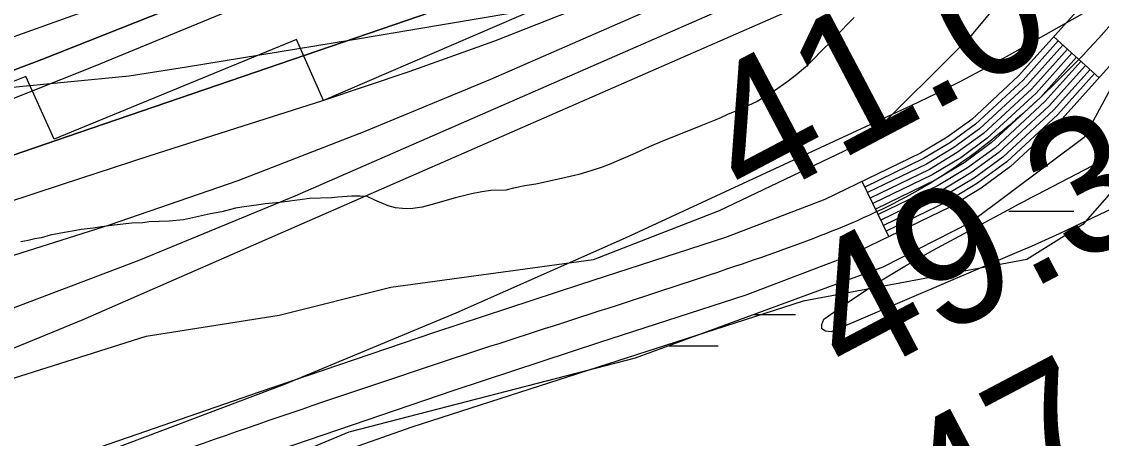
# Model space of a CAD drawing. Extents: x 3177185 to 3215018, y 812988 to 838321.
# Drawn here: x 3211712 to 3212242, y 827754 to 827959 of the extents above; entities that cross this region are included whole.
import ezdxf

# ---------------------------------------------------------------- set-up
doc = ezdxf.new("R2010")
doc.units = 0
for name, color, linetype in [('V-RIVR-EDGE', 7, 'Continuous'), ('V-RIVR-RANG', 7, 'Continuous'), ('V-ROAD-CNTR', 7, 'Continuous'), ('V-RRAP-RVMT', 7, 'Continuous'), ('V-SITE-VEGE', 7, 'Continuous'), ('V-TOPO-DPTH', 7, 'Continuous'), ('V-TOPO-MAJR', 7, 'Continuous'), ('V-TOPO-MINR', 7, 'Continuous'), ('V-TOPO-WATR', 7, 'Continuous'), ('V-WETL-SWMP', 7, 'Continuous')]:
    doc.layers.add(name, color=color, linetype=linetype)

msp = doc.modelspace()

# ---------------------------------------------------------------- linework, layer by layer
at = {"layer": 'V-RIVR-EDGE'}
msp.add_lwpolyline([(3211704.32, 827926.69), (3211764.75, 827932.63), (3211793.02, 827936.9), (3211873.9, 827950.18), (3211952.61, 827963.46), (3211992.19, 827970.31), (3212015.25, 827982.86), (3212052.7, 828008.85), (3212076.65, 828027.48), (3212107.59, 828057.83), (3212134.61, 828084.72), (3212146.83, 828105.99), (3212172.98, 828135.05), (3212192.59, 828151.95), (3212223.98, 828189.25)], dxfattribs=at)
at = {"layer": 'V-ROAD-CNTR'}
for p, q in [((3212240.94, 827931.64), (3212218.61, 827951.67)), ((3212137.68, 827853.62), (3212124.6, 827880.62))]:
    msp.add_line(p, q, dxfattribs=at)
for points in [[(3212784.01, 828332.24), (3212708.71, 828297.11), (3212616.76, 828255.15), (3212562.19, 828226.47), (3212508.63, 828195.37), (3212435.78, 828149.45), (3212402.52, 828123.91), (3212372.3, 828095.2), (3212336.71, 828049.85), (3212301.72, 828002.35), (3212263.18, 827956.42), (3212222.82, 827911.45), (3212197.48, 827887.98), (3212182.94, 827877.35), (3212167.59, 827868.11), (3212118.19, 827844.19), (3212067.49, 827824.9), (3211995.6, 827801.5), (3211924.22, 827778.03), (3211838.31, 827748.76), (3211752.55, 827719.15), (3211712.45, 827704.62)], [(3212278.13, 828020.91), (3212240.52, 827976.08), (3212201.42, 827932.52), (3212178.38, 827911.17), (3212166.32, 827902.37), (3212153.29, 827894.52), (3212106.29, 827871.76), (3212057.51, 827853.2), (3211986.27, 827830.01), (3211914.69, 827806.48), (3211828.58, 827777.14), (3211742.55, 827747.44), (3211697.38, 827731.07), (3211652.25, 827713.79), (3211603.04, 827691.86), (3211554.58, 827670.62), (3211456.77, 827635.95), (3211358.27, 827601.14)], [(3212220.84, 827949.67), (3212203.56, 827930.41), (3212180.29, 827908.85), (3212167.99, 827899.87), (3212154.72, 827891.88), (3212125.91, 827877.92)], [(3212223.08, 827947.66), (3212205.7, 827928.3), (3212182.2, 827906.53), (3212169.65, 827897.36), (3212156.15, 827889.24), (3212127.21, 827875.22)], [(3212225.31, 827945.66), (3212207.84, 827926.2), (3212184.11, 827904.21), (3212171.31, 827894.86), (3212157.58, 827886.6), (3212128.52, 827872.52)], [(3212227.54, 827943.66), (3212209.98, 827924.09), (3212186.02, 827901.89), (3212172.97, 827892.36), (3212159.01, 827883.96), (3212129.83, 827869.82)], [(3212229.77, 827941.65), (3212212.12, 827921.98), (3212187.93, 827899.57), (3212174.63, 827889.86), (3212160.44, 827881.32), (3212131.14, 827867.12)], [(3212232.01, 827939.65), (3212214.26, 827919.88), (3212189.84, 827897.26), (3212176.3, 827887.36), (3212161.87, 827878.67), (3212132.44, 827864.42)], [(3212234.24, 827937.65), (3212216.4, 827917.77), (3212191.75, 827894.94), (3212177.96, 827884.86), (3212163.3, 827876.03), (3212133.75, 827861.72)], [(3212236.47, 827935.64), (3212218.54, 827915.66), (3212193.66, 827892.62), (3212179.62, 827882.36), (3212164.73, 827873.39), (3212135.06, 827859.02)], [(3212238.71, 827933.64), (3212220.68, 827913.56), (3212195.57, 827890.3), (3212181.28, 827879.86), (3212166.16, 827870.75), (3212136.37, 827856.32)]]:
    msp.add_lwpolyline(points, dxfattribs=at)
msp.add_spline([(3212784.04, 828348.86), (3212610.15, 828268.62), (3212500.86, 828208.2), (3212361.17, 828105.33), (3212289.92, 828011.63), (3212212.12, 827921.98), (3212160.44, 827881.32), (3212062.5, 827839.05), (3211919.46, 827792.25), (3211747.55, 827733.29), (3211657.99, 827699.93), (3211560.1, 827656.66), (3211363.42, 827587.05), (3211182.05, 827518.61), (3211077.49, 827480.62), (3210925.45, 827421.96), (3210802.69, 827370.03), (3210708.58, 827361.3), (3210560.17, 827356.57), (3210440.78, 827364.32), (3210309.26, 827359.73), (3210189.72, 827358.08), (3210079.22, 827334.44), (3209938.5, 827302.26)], degree=3, dxfattribs=at)
at = {"layer": 'V-RRAP-RVMT'}
for p, q in [((3211988.7, 827976.07), (3211860.28, 827920.48)), ((3211846.98, 827950.37), (3211727.96, 827901.43)), ((3211860.28, 827920.48), (3211846.98, 827950.37)), ((3211714.13, 827932.26), (3211644.29, 827903.99)), ((3211727.96, 827901.43), (3211714.13, 827932.26))]:
    msp.add_line(p, q, dxfattribs=at)
at = {"layer": 'V-SITE-VEGE'}
for p, q in [((3212178.03, 827952.26), (3212212.34, 827993.46)), ((3212120.71, 827961.26), (3212117.08, 827957.6)), ((3212117.08, 827957.6), (3212110.07, 827950.01)), ((3212110.07, 827950.01), (3212104.36, 827944.51)), ((3212126.57, 827900.78), (3212178.03, 827952.26)), ((3212101.12, 827941.11), (3212096.71, 827936.79)), ((3212104.36, 827944.51), (3212101.12, 827941.11)), ((3212096.71, 827936.79), (3212091.77, 827932.59)), ((3212087.62, 827929.45), (3212081.51, 827925.12)), ((3212091.77, 827932.59), (3212087.62, 827929.45)), ((3212081.51, 827925.12), (3212073.06, 827920)), ((3212073.06, 827920), (3212063.83, 827915.66)), ((3212058.88, 827913.68), (3212054.46, 827911.58)), ((3212063.83, 827915.66), (3212058.88, 827913.68)), ((3212045.35, 827908.02), (3212025.45, 827899.98)), ((3212054.46, 827911.58), (3212045.35, 827908.02)), ((3212019.99, 827897.62), (3212012.96, 827894.33)), ((3212025.45, 827899.98), (3212019.99, 827897.62)), ((3212054.52, 827866.45), (3212126.57, 827900.78)), ((3212012.96, 827894.33), (3212000.48, 827889.06)), ((3211996.96, 827887.74), (3211991.5, 827885.89)), ((3212000.48, 827889.06), (3211996.96, 827887.74)), ((3212256.95, 827887.05), (3212232.93, 827859.59)), ((3211977.05, 827882.05), (3211964.42, 827879.39)), ((3211985.51, 827884.17), (3211977.05, 827882.05)), ((3211991.5, 827885.89), (3211985.51, 827884.17)), ((3211942.28, 827876.16), (3211937.98, 827875.62)), ((3211949.71, 827876.46), (3211942.28, 827876.16)), ((3211953.48, 827877.38), (3211949.71, 827876.46)), ((3211958.95, 827878.45), (3211953.48, 827877.38)), ((3211964.42, 827879.39), (3211958.95, 827878.45)), ((3211848.6, 827871.58), (3211838.7, 827870.37)), ((3211853.29, 827872.25), (3211848.6, 827871.58)), ((3211864.23, 827872.56), (3211853.29, 827872.25)), ((3211867.23, 827872.97), (3211864.23, 827872.56)), ((3211874.13, 827873.52), (3211867.23, 827872.97)), ((3211878.17, 827873.53), (3211874.13, 827873.52)), ((3211881.56, 827873.29), (3211878.17, 827873.53)), ((3211885.35, 827871.48), (3211881.56, 827873.29)), ((3211892.01, 827868.77), (3211885.35, 827871.48)), ((3211924.96, 827872.57), (3211912.86, 827869.13)), ((3211932.77, 827874.56), (3211924.96, 827872.57)), ((3211937.98, 827875.62), (3211932.77, 827874.56)), ((3211810.31, 827865.81), (3211804.71, 827864.74)), ((3211816.95, 827867.53), (3211810.31, 827865.81)), ((3211820.07, 827868.07), (3211816.95, 827867.53)), ((3211828.54, 827869.15), (3211820.07, 827868.07)), ((3211831.54, 827869.68), (3211828.54, 827869.15)), ((3211838.7, 827870.37), (3211831.54, 827869.68)), ((3211895.53, 827867.75), (3211892.01, 827868.77)), ((3211899.05, 827867.37), (3211895.53, 827867.75)), ((3211902.83, 827867.26), (3211899.05, 827867.37)), ((3211908.69, 827868.07), (3211902.83, 827867.26)), ((3211912.86, 827869.13), (3211908.69, 827868.07)), ((3211992.77, 827842.42), (3212054.52, 827866.45)), ((3211766.15, 827860.14), (3211757.43, 827859.19)), ((3211771.5, 827860.43), (3211766.15, 827860.14)), ((3211774.62, 827860.83), (3211771.5, 827860.43)), ((3211784.4, 827861.13), (3211774.62, 827860.83)), ((3211791.43, 827861.82), (3211784.4, 827861.13)), ((3211804.71, 827864.74), (3211791.43, 827861.82)), ((3211729.43, 827855.03), (3211726.04, 827854.23)), ((3211733.98, 827855.83), (3211729.43, 827855.03)), ((3211737.76, 827856.37), (3211733.98, 827855.83)), ((3211741.28, 827857.04), (3211737.76, 827856.37)), ((3211747.14, 827857.71), (3211741.28, 827857.04)), ((3211751.31, 827858.38), (3211747.14, 827857.71)), ((3211757.43, 827859.19), (3211751.31, 827858.38)), ((3212232.93, 827859.59), (3212205.48, 827842.42)), ((3211715.24, 827851.71), (3211711.59, 827851.04)), ((3211718.49, 827852.5), (3211715.24, 827851.71)), ((3211721.62, 827853.04), (3211718.49, 827852.5)), ((3211726.04, 827854.23), (3211721.62, 827853.04)), ((3211893.28, 827828.69), (3211992.77, 827842.42)), ((3212205.48, 827842.42), (3212095.7, 827821.83)), ((3211838.38, 827814.96), (3211893.28, 827828.69)), ((3212095.7, 827821.83), (3211903.57, 827760.04)), ((3211773.19, 827804.66), (3211838.38, 827814.96)), ((3211708.01, 827784.07), (3211773.19, 827804.66)), ((3211903.57, 827760.04), (3211776.63, 827715.42))]:
    msp.add_line(p, q, dxfattribs=at)
at = {"layer": 'V-TOPO-DPTH'}
for points in [[(3212786.56, 828551.59), (3212782.55, 828548.76), (3212582.77, 828407.17), (3212502.23, 828351.47), (3212420.87, 828297.01), (3212338.29, 828244.43), (3212254.89, 828193.1), (3212123.59, 828114.35), (3212105.03, 828103.73), (3212086.19, 828093.63), (3212066.96, 828084.32), (3212047.46, 828075.54), (3211905.03, 828014.9), (3211813.76, 827977.1), (3211722.02, 827940.52), (3211629.57, 827905.76), (3211536.65, 827872.22), (3211263.28, 827776.59)], [(3211263.28, 827776.59), (3211536.65, 827872.22), (3211629.57, 827905.76), (3211722.02, 827940.52), (3211813.76, 827977.1), (3211905.03, 828014.9), (3212047.46, 828075.54), (3212066.96, 828084.32), (3212086.19, 828093.63), (3212105.03, 828103.73), (3212123.59, 828114.35), (3212254.89, 828193.1), (3212338.29, 828244.43), (3212420.87, 828297.01), (3212502.23, 828351.47), (3212582.77, 828407.17), (3212782.55, 828548.76), (3212786.56, 828551.59)], [(3211993.29, 827991.57), (3211740.28, 827904.72), (3211642.94, 827871.3)]]:
    msp.add_lwpolyline(points, dxfattribs=at)
at = {"layer": 'V-TOPO-MAJR'}
msp.add_lwpolyline([(3211398.27, 827724.98), (3211421.7, 827731.58), (3211534.57, 827762.85), (3211613.87, 827786.66), (3211692.38, 827812.69), (3211769.71, 827842.04), (3211846.24, 827873.62), (3212092.65, 827981.5), (3212113.98, 827991.28), (3212135.05, 828001.54), (3212155.76, 828012.53), (3212176.22, 828024.01), (3212385.79, 828146.37), (3212467.62, 828196.34), (3212548.02, 828248.41), (3212626.31, 828303.61), (3212703.18, 828360.91), (3212786.32, 828425.48)], dxfattribs=at)
at = {"layer": 'V-TOPO-MINR'}
for points in [[(3211398.94, 827805.63), (3211516.03, 827847.73), (3211632.51, 827891.39), (3211748.09, 827937.39), (3211863.06, 827984.96), (3212042.41, 828061.3), (3212067, 828072.37), (3212091.25, 828084.11), (3212115, 828096.83), (3212138.41, 828110.22), (3212306.61, 828211.05), (3212411.3, 828274.55), (3212515.54, 828338.76), (3212619.12, 828404.05), (3212722.26, 828470.04), (3212786.48, 828511.6)], [(3211385.7, 827690.07), (3211476.59, 827715.69), (3211566.47, 827744.2), (3211654.86, 827777.06), (3211742.26, 827812.81), (3212086.37, 827963.46), (3212114.08, 827976.15), (3212141.48, 827989.45), (3212168.41, 828003.68), (3212195.04, 828018.51), (3212556.79, 828228.11), (3212629.37, 828270.96), (3212701.46, 828314.59), (3212772.83, 828359.39), (3212786.21, 828367.99)], [(3211410.31, 827632.21), (3211446.33, 827644.37), (3211482.37, 827656.49), (3211518.43, 827668.53), (3211554.5, 827680.53), (3211671, 827719.16), (3211756.69, 827749.22), (3211841.62, 827781.21), (3211925.4, 827816.09), (3212008.41, 827852.91), (3212148.6, 827917.99), (3212160.87, 827923.86), (3212173.03, 827929.93), (3212185.05, 827936.28), (3212196.97, 827942.83), (3212315.08, 828009.6), (3212385.39, 828050.62), (3212454.9, 828092.91), (3212523.23, 828137.09), (3212590.76, 828182.53), (3212773.65, 828309.27), (3212786.11, 828317.87)], [(3211377.48, 827837.49), (3211423.08, 827853.11), (3211468.66, 827868.75), (3211514.23, 827884.45), (3211559.79, 827900.19), (3211674.75, 827939.96), (3211743.51, 827964.56), (3211811.9, 827990.1), (3211879.74, 828017.05), (3211947.22, 828044.96), (3212052.5, 828089.78), (3212066.91, 828096.28), (3212081.13, 828103.16), (3212095.05, 828110.62), (3212108.77, 828118.47), (3212205.83, 828176.68), (3212267.45, 828214.64)], [(3212785.74, 828122.9), (3212228.21, 827858.25), (3212221.34, 827855.03), (3212214.45, 827851.87), (3212207.52, 827848.79), (3212200.57, 827845.77), (3212109.46, 827806.74), (3212106.59, 827807.2), (3212104.85, 827808.29), (3212104.79, 827810.35), (3212105.85, 827813.05), (3212118.83, 827822.18), (3212132.04, 827830.93), (3212145.61, 827839.11), (3212159.41, 827846.92), (3212198.38, 827867.88), (3212201.33, 827869.46), (3212204.28, 827871.02), (3212207.23, 827872.58), (3212210.19, 827874.13), (3212261.31, 827900.79)], [(3211418.14, 827754.6), (3211466.52, 827770.16), (3211514.97, 827785.47), (3211563.48, 827800.58), (3211612.08, 827815.4), (3211660.74, 827830.03), (3211691.54, 827839.18), (3211755.22, 827859.41), (3211818.33, 827881.19), (3211880.59, 827905.3), (3211942.28, 827930.95), (3212098.94, 827999.53), (3212113.88, 828006.39), (3212128.66, 828013.58), (3212143.17, 828021.29), (3212157.51, 828029.33), (3212288.11, 828105.58)], [(3211383.9, 827763.45), (3211457.74, 827788.29), (3211531.64, 827812.97), (3211605.57, 827837.54), (3211689.66, 827865.37), (3211732.15, 827879.34), (3211774.67, 827893.2), (3211817.25, 827906.9), (3211859.86, 827920.48), (3211902.25, 827934.65), (3211944.3, 827949.71), (3211985.86, 827966.09), (3212027.08, 827983.36), (3212105.22, 828017.57), (3212113.79, 828021.5), (3212122.26, 828025.63), (3212130.58, 828030.04), (3212138.81, 828034.65), (3212206.08, 828073.94), (3212247.47, 828098.95)], [(3211642.94, 827871.3), (3211740.28, 827904.72), (3211993.29, 827991.57)]]:
    msp.add_lwpolyline(points, dxfattribs=at)
at = {"layer": 'V-TOPO-WATR'}
msp.add_lwpolyline([(3211263.28, 827776.59), (3211536.65, 827872.22), (3211629.57, 827905.76), (3211722.02, 827940.52), (3211813.76, 827977.1), (3211905.03, 828014.9), (3212047.46, 828075.54), (3212066.96, 828084.32), (3212086.19, 828093.63), (3212105.03, 828103.73), (3212123.59, 828114.35), (3212254.89, 828193.1), (3212338.29, 828244.43), (3212420.87, 828297.01), (3212502.23, 828351.47), (3212582.77, 828407.17), (3212782.55, 828548.76), (3212786.56, 828551.59)], dxfattribs=at)
at = {"layer": 'V-WETL-SWMP'}
for p, q in [((3212259.2, 827949.82), (3212233.53, 827902.27)), ((3212233.53, 827902.27), (3212177.84, 827860.46)), ((3212196.53, 827866.05), (3212228.53, 827866.05)), ((3212177.84, 827860.46), (3212134.8, 827838.51)), ((3212134.8, 827838.51), (3212013.25, 827793.86)), ((3212071.64, 827815.31), (3212091.94, 827815.31)), ((3212029.94, 827799.88), (3212053.94, 827799.88)), ((3212013.25, 827793.86), (3211872.65, 827757.56)), ((3211872.65, 827757.56), (3211738.4, 827701.88))]:
    msp.add_line(p, q, dxfattribs=at)

# ---------------------------------------------------------------- texts
at = {"layer": 'V-RIVR-RANG'}
for s, p in [('41.0', (3212068.6, 827867.12)), ('49.3', (3212118.04, 827780.14)), ('47.7', (3212164.91, 827691.8))]:
    msp.add_text(s, height=67, rotation=27.8083, dxfattribs=at).set_placement(p)

doc.saveas('drawing.dxf')
